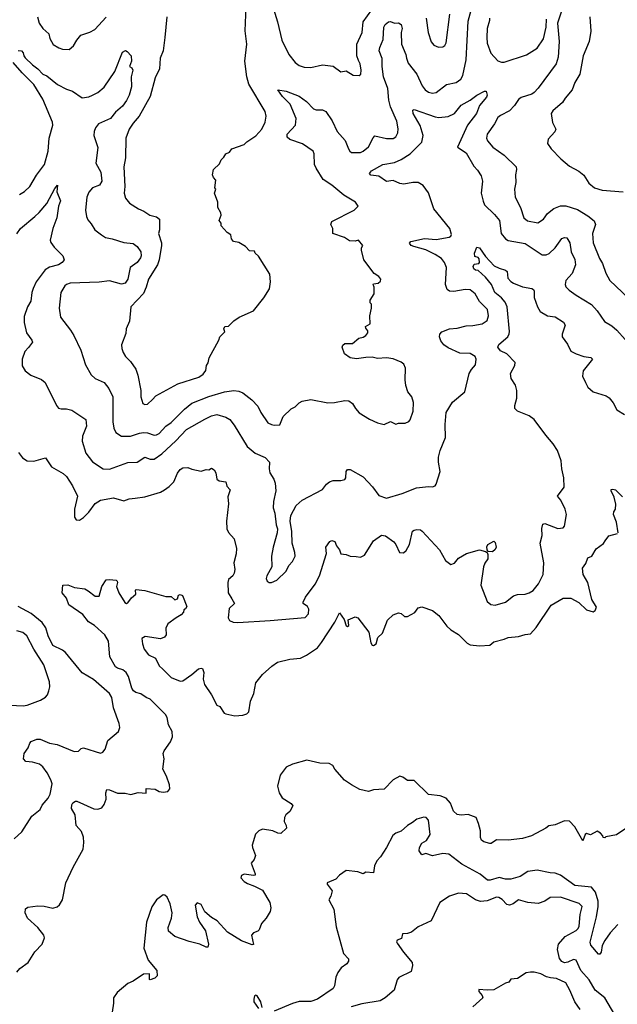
# Model space of a CAD drawing. Extents: x 1678759 to 1859541, y 384609 to 522867.
# Tile 401 of 466: x 1800937 to 1805510, y 457026 to 464562. Entities that reach past the tile are written whole.
import ezdxf

# ---------------------------------------------------------------- set-up
doc = ezdxf.new("R2010")
doc.units = 0

msp = doc.modelspace()

# ---------------------------------------------------------------- linework, layer by layer
at = {"layer": '0CON20XD'}
for points in [[(1800925, 464326.7), (1800950, 464325), (1800965, 464307.5), (1800968.8, 464285), (1800980.3, 464270.3), (1801036.1, 464216.1), (1801076.9, 464186.9), (1801115, 464145.6), (1801145, 464133.1), (1801227.5, 464065), (1801295, 464029.6), (1801340, 464015), (1801415, 463964.5), (1801465, 463972.3), (1801495.3, 463984.7), (1801534.1, 464005.9), (1801584.1, 464045.9), (1801665.2, 464164.8), (1801725, 464313.3), (1801746.2, 464326.2), (1801759.5, 464319.5), (1801790, 464285), (1801792.5, 464245), (1801777.5, 464205), (1801795, 464192.5), (1801802, 464175), (1801790, 464125), (1801791.8, 464048.2), (1801775.5, 463985), (1801755, 463943.1), (1801725, 463901.4), (1801670, 463855), (1801631.1, 463805), (1801541.4, 463765), (1801518.1, 463735), (1801506, 463706), (1801504.4, 463675), (1801535.4, 463585), (1801520, 463465), (1801557.5, 463395), (1801566.2, 463325), (1801548.9, 463295), (1801495, 463275.5), (1801467.4, 463242.6), (1801452.2, 463205), (1801440.6, 463105), (1801447.5, 463055), (1801459.1, 463029.1), (1801485, 463000), (1801512, 462955), (1801562, 462915), (1801595, 462894.4), (1801645, 462885.6), (1801735, 462855.6), (1801805, 462849.4), (1801836.9, 462825), (1801863.1, 462785), (1801866.6, 462755), (1801860.9, 462739.1), (1801835, 462704.3), (1801783.3, 462665), (1801765, 462576.7), (1801744, 462545), (1801715, 462539.1), (1801625, 462564.6), (1801545, 462552.9), (1801322.5, 462545), (1801295, 462536.2), (1801281.5, 462525), (1801251.8, 462475), (1801240.5, 462355), (1801250.6, 462285), (1801326.9, 462186.9), (1801351.9, 462145), (1801405, 462033.3), (1801441.3, 461921.3), (1801484.5, 461844.5), (1801515, 461815.8), (1801584, 461785), (1801618.5, 461738.5), (1801649.1, 461675), (1801649.5, 461485), (1801656.6, 461436.6), (1801672, 461402), (1801715.6, 461375.6), (1801786, 461374), (1801855, 461397.8), (1801885, 461401.4), (1801915, 461399.4), (1801965, 461382.7), (1801985, 461384.5), (1802005, 461395.6), (1802055, 461450.6), (1802095, 461479.5), (1802197.6, 461582.4), (1802253.4, 461626.6), (1802385, 461678.2), (1802505, 461713.8), (1802575, 461723.6), (1802615, 461718.9), (1802645, 461707.1), (1802713.1, 461653.1), (1802760, 461605), (1802781.9, 461555), (1802835, 461476.7), (1802865, 461463.3), (1802885, 461457.5), (1802928.3, 461461.7), (1802953.3, 461525), (1803015, 461582.5), (1803045, 461598.8), (1803075, 461629.2), (1803097.4, 461642.6), (1803165, 461655.5), (1803295, 461630.6), (1803345, 461631.4), (1803425, 461647.5), (1803455, 461646.2), (1803483.3, 461625), (1803506.2, 461585), (1803535, 461553.8), (1803615, 461504), (1803675.9, 461475.9), (1803725, 461463.3), (1803774.2, 461485.8), (1803815, 461466.7), (1803836.4, 461473.6), (1803886.4, 461473.6), (1803915, 461487.5), (1803925, 461500), (1803948, 461565), (1803951.7, 461631.7), (1803937.5, 461675), (1803908.1, 461715), (1803892.2, 461762.2), (1803885.5, 461805), (1803888.1, 461895), (1803875.8, 461925), (1803855, 461941.4), (1803795, 461966), (1803745, 461974), (1803675, 461969.2), (1803635, 461980), (1803586.1, 461976.1), (1803515, 461967.5), (1803465, 461973.1), (1803422.5, 462005), (1803403.8, 462055), (1803408.8, 462071.2), (1803425, 462083.3), (1803485, 462083.3), (1803532.5, 462125), (1803565, 462131.2), (1803585.8, 462144.2), (1803600, 462165), (1803601.7, 462181.7), (1803585, 462200), (1803583.3, 462215), (1803620, 462235), (1803617.5, 462295), (1803630, 462355), (1803630, 462385), (1803620, 462395), (1803620, 462415), (1803650, 462465), (1803650, 462515), (1803642.5, 462535), (1803645, 462540), (1803680, 462545), (1803698.3, 462561.7), (1803700, 462575), (1803686.4, 462596.4), (1803648.3, 462618.3), (1803571.2, 462725), (1803553, 462797), (1803553.3, 462815), (1803562.5, 462835), (1803530, 462875), (1803505, 462867.5), (1803460.7, 462870.7), (1803422.5, 462895), (1803332.5, 462925), (1803332.5, 462965), (1803317.5, 462995), (1803325, 463017.5), (1803497.5, 463105), (1803527.5, 463135), (1803506.1, 463166.1), (1803418.3, 463218.3), (1803325, 463294.4), (1803258.6, 463338.6), (1803204.6, 463425), (1803192.9, 463455), (1803190.4, 463535), (1803181.9, 463555), (1803102.4, 463612.4), (1803005, 463644.5), (1802985, 463663.8), (1802985, 463686), (1803046.4, 463755), (1803053.9, 463805), (1803006.3, 463916.3), (1802949.2, 463975), (1802912.5, 464025), (1802975, 464014.3), (1803075, 463975.7), (1803130.8, 463935), (1803185, 463880), (1803205, 463872.2), (1803255, 463871.9), (1803279.6, 463859.6), (1803326.9, 463786.9), (1803365.5, 463705.5), (1803427.4, 463637.4), (1803453.1, 463575), (1803462.9, 463555), (1803475.5, 463545.5), (1803545, 463546.9), (1803564.5, 463555.5), (1803605, 463589.2), (1803641.3, 463658.7), (1803655, 463673.8), (1803745, 463651.9), (1803795, 463652.9), (1803816, 463665), (1803831.4, 463695), (1803833, 463727), (1803823.1, 463785), (1803774.7, 463894.7), (1803762.7, 463945), (1803754.7, 464035), (1803720, 464125), (1803710.7, 464205), (1803711.5, 464265), (1803687.5, 464325), (1803691.7, 464348.3), (1803718.9, 464411.1), (1803724.4, 464505), (1803732.9, 464525), (1803760, 464545), (1803775, 464547.5), (1803805, 464536), (1803835, 464538), (1803855, 464524.2), (1803864.5, 464495), (1803857.3, 464465), (1803858.9, 464375), (1803892.1, 464295), (1803896.8, 464266.8), (1803909.8, 464229.8), (1803976.5, 464145), (1804016.7, 464055), (1804038.6, 464025), (1804065, 464007.8), (1804095, 464000.5), (1804125, 464005.6), (1804204, 464065), (1804277.7, 464082.3), (1804313, 464107), (1804329.1, 464135), (1804354, 464255), (1804369.2, 464550.8), (1804391.2, 464635)], [(1802062.1, 464585), (1802046.9, 464425), (1802034, 464325), (1802012.7, 464267.3), (1802007.5, 464185), (1801974, 464116), (1801935.6, 463975), (1801852.5, 463825), (1801805, 463770.8), (1801774.4, 463725), (1801749.2, 463655), (1801746.9, 463505), (1801734.3, 463435), (1801741.9, 463285), (1801736.2, 463235), (1801747.5, 463195), (1801778.6, 463158.6), (1801845, 463113.3), (1801885.9, 463095.9), (1801932.5, 463065), (1801985, 463052.5), (1802007.5, 463035), (1802006.7, 462955), (1801998.8, 462925), (1802022, 462855), (1802022.9, 462835), (1802004.4, 462725), (1801991.5, 462685), (1801922.9, 462575), (1801906, 462514), (1801884.1, 462465.9), (1801788.8, 462365), (1801776.7, 462255), (1801753, 462197), (1801749.3, 462160.7), (1801716.4, 462073.6), (1801718, 462045), (1801728.8, 462015), (1801746, 461985), (1801784, 461945), (1801825, 461886.2), (1801842.1, 461842.1), (1801864, 461725), (1801863.8, 461675), (1801878.8, 461625), (1801895, 461616.2), (1801915, 461618.8), (1801954.2, 461655), (1801977.9, 461682.1), (1802146, 461774), (1802306.7, 461825), (1802340.9, 461849.1), (1802362.3, 461877.7), (1802366.7, 461915), (1802380, 461935), (1802387.5, 461975), (1802460.7, 462109.3), (1802467.5, 462135), (1802507, 462173), (1802500, 462195), (1802507, 462213), (1802535, 462217.5), (1802575, 462256.7), (1802617.5, 462285), (1802725.8, 462334.2), (1802805, 462433.3), (1802847.7, 462502.3), (1802856.4, 462556.4), (1802851.2, 462615), (1802765, 462752.5), (1802740, 462775), (1802735, 462790), (1802695, 462793.3), (1802665, 462826.7), (1802615, 462857.5), (1802574.2, 462864.2), (1802558.8, 462885), (1802553.3, 462915), (1802525, 462933.3), (1802480, 462985), (1802480, 463005), (1802462.5, 463025), (1802480, 463065), (1802477.5, 463085), (1802453.3, 463125), (1802452.5, 463165), (1802427.5, 463235), (1802437.5, 463265), (1802430, 463275), (1802437.5, 463335), (1802420, 463355), (1802413.6, 463373.6), (1802420, 463415), (1802465, 463460), (1802479.3, 463490.7), (1802499.3, 463510.7), (1802513.6, 463536.4), (1802543, 463547), (1802560, 463575), (1802655, 463607.5), (1802675, 463627.5), (1802745, 463672.5), (1802788.8, 463725), (1802815, 463777.5), (1802824.2, 463825), (1802815, 463860), (1802689.8, 464069.8), (1802674.5, 464125.5), (1802661.1, 464245), (1802675.3, 464375), (1802663.4, 464476.6), (1802670.2, 464659.8)], [(1802878.1, 464645), (1802909.4, 464545), (1802943.1, 464405), (1802997.5, 464295), (1803044.5, 464234.5), (1803075, 464212), (1803115, 464198.6), (1803165, 464196.9), (1803255, 464215.8), (1803335, 464206.2), (1803395, 464163.3), (1803435, 464170), (1803488.3, 464138.3), (1803535, 464133.8), (1803546.7, 464145), (1803550, 464175), (1803542, 464225), (1803530.3, 464250.3), (1803516.5, 464285), (1803516.2, 464375), (1803556.5, 464465), (1803564.6, 464545), (1803631.6, 464638.4)], [(1805095.4, 464664.6), (1805052.7, 464535), (1805065.4, 464395), (1805058, 464275), (1805042.5, 464225), (1804905, 464037.1), (1804875, 464005.6), (1804855, 463992.5), (1804775, 463965.6), (1804755, 463950.8), (1804724.4, 463905), (1804685, 463865.6), (1804615, 463829.5), (1804595, 463812.9), (1804570, 463765), (1804514.3, 463685), (1804510, 463655), (1804515.8, 463635), (1804557.4, 463587.4), (1804645, 463524.4), (1804737.1, 463435), (1804739.4, 463415), (1804730, 463375), (1804733.1, 463315), (1804724.3, 463264.3), (1804727.5, 463205), (1804768.1, 463125), (1804795, 463045.8), (1804823.6, 463023.6), (1804902.9, 463007.1), (1804945, 463034.3), (1804975, 463078.6), (1805023.8, 463116.2), (1805075, 463136.5), (1805115, 463138.5), (1805205, 463110.6), (1805285, 463061.9), (1805332.4, 463022.4), (1805343.1, 462995), (1805320, 462925), (1805325.4, 462855.4), (1805373.7, 462733.7), (1805396.9, 462695), (1805422.7, 462622.7), (1805454, 462565), (1805595, 462432)], [(1801073.7, 464583.7), (1801085.7, 464535), (1801113.7, 464493.7), (1801161.2, 464455), (1801167.1, 464417.1), (1801193.4, 464373.4), (1801235.6, 464345.6), (1801265, 464335.8), (1801315, 464333.3), (1801348.8, 464361.2), (1801375, 464406.7), (1801405, 464443.3), (1801475, 464466.7), (1801512, 464488), (1801599.7, 464580.3)], [(1804046.9, 464575), (1804062.9, 464465), (1804085, 464392.5), (1804105, 464366.7), (1804141.7, 464351.7), (1804175, 464353.3), (1804190, 464365), (1804200, 464385), (1804227.8, 464605)], [(1804532.5, 464575), (1804532.3, 464555), (1804515.3, 464495), (1804510.4, 464425), (1804515, 464383.3), (1804542.2, 464305)], [(1804542.2, 464305), (1804595, 464247.1), (1804625, 464236.9), (1804645, 464237.5), (1804815, 464293.8), (1804895.6, 464344.4), (1804945.4, 464415), (1804965.9, 464505), (1804967.5, 464565)], [(1805300, 464585), (1805307.5, 464475), (1805295.8, 464395), (1805247.5, 464285), (1805222, 464145), (1805185, 464082.5), (1805163.6, 464026.4), (1805111.7, 463961.7), (1805091.2, 463928.8), (1805016.2, 463865), (1805004.2, 463845), (1805013.3, 463775), (1805040, 463725), (1805032.5, 463705), (1804981.7, 463648.3), (1804976, 463615), (1805004.5, 463574.5), (1805076.8, 463496.8), (1805145, 463442), (1805215, 463403.8), (1805255, 463371.2), (1805291.7, 463311.7), (1805335, 463275.7), (1805395, 463258.1), (1805555.6, 463245.6)], [(1800935, 463224.4), (1800975, 463247.1), (1801015, 463285.8), (1801065, 463372.9), (1801126.1, 463455), (1801153.8, 463555), (1801163.8, 463655), (1801191.5, 463755), (1801189.1, 463779.1), (1801113.1, 463955), (1801045, 464066.7), (1800955, 464155.5), (1800887.8, 464235)], [(1802025, 461239.5), (1802131.9, 461338.1), (1802214.8, 461425.2), (1802355, 461504.4), (1802405, 461529.4), (1802445, 461540), (1802515, 461520.8), (1802545, 461501.2), (1802578.7, 461458.7), (1802678.6, 461295), (1802738, 461245), (1802815, 461212), (1802849.2, 461175), (1802845.8, 461125), (1802852, 461095), (1802882.5, 461045), (1802892.9, 461015), (1802896.9, 460955), (1802879.4, 460875), (1802877.5, 460825), (1802890, 460785), (1802900, 460695), (1802910, 460665), (1802908, 460635), (1802876, 460525), (1802862.9, 460455), (1802867.1, 460375), (1802827.1, 460305), (1802824.2, 460284.2), (1802830, 460265), (1802845, 460253.8), (1802865, 460253.3), (1802905, 460271.2), (1802975, 460341.2), (1802996, 460385), (1803025.4, 460414.6), (1803045.6, 460455), (1803043.6, 460483.6), (1803021.5, 460555), (1803019.5, 460645), (1803005.6, 460725), (1803011.5, 460768.5), (1803052.2, 460845), (1803098, 460885), (1803253.4, 460966.6), (1803284.1, 461005.9), (1803308.8, 461025), (1803335, 461035.7), (1803393.9, 461036.1), (1803425, 461042.5), (1803433.6, 461056.4), (1803434, 461105), (1803445, 461120), (1803465, 461120), (1803565, 461062.5), (1803635.9, 460985.9), (1803685, 460920), (1803745, 460900), (1803865, 460934.5), (1803972.2, 460977.8), (1804065, 460989.2), (1804095, 460986.2), (1804115.8, 460994.2), (1804124.1, 461005.9), (1804155.8, 461104.2), (1804142.2, 461175), (1804142.2, 461215), (1804155.6, 461265), (1804195.6, 461365), (1804193.4, 461463.4), (1804200.8, 461555), (1804250, 461635), (1804343.3, 461715), (1804376.7, 461855), (1804393.8, 461885), (1804425, 461920), (1804430, 461965), (1804422, 461985), (1804385, 462008.5), (1804305, 462010.7), (1804215, 462049.6), (1804183.2, 462073.2), (1804158.7, 462105), (1804148.5, 462135), (1804151.5, 462155), (1804167.4, 462172.6), (1804225, 462196.5), (1804285, 462201.2), (1804352.2, 462217.8), (1804405, 462220.9), (1804475, 462234.5), (1804515, 462260.8), (1804524.4, 462295), (1804516.7, 462345), (1804454.7, 462404.7), (1804422.9, 462465), (1804385, 462493.3), (1804345, 462498.2), (1804258.6, 462481.4), (1804225, 462485.5), (1804208, 462498), (1804196.1, 462536.1), (1804203.9, 462665), (1804187.3, 462705), (1804165, 462733.8), (1804116.1, 462766.1), (1804045, 462800), (1803954, 462825), (1803933.8, 462835), (1803920.5, 462850.5), (1803930, 462865), (1804035, 462886.9), (1804125, 462880), (1804223.5, 462896.5), (1804236, 462905), (1804241.2, 462918.8), (1804228.9, 462965), (1804106.2, 463115), (1804065.8, 463235.8), (1804025, 463292.2), (1803985, 463315.5), (1803945, 463317.1), (1803876.1, 463303.9), (1803845, 463309.6), (1803795, 463331.5), (1803745, 463322.5), (1803685, 463364.4), (1803625, 463372.2), (1803614.2, 463385), (1803629.2, 463405), (1803715, 463453.3), (1803805, 463470), (1803856.9, 463493.1), (1803925.6, 463535), (1804014.4, 463625), (1804025.5, 463675), (1804001.8, 463751.8), (1803947.5, 463845), (1803945, 463870), (1803956.1, 463873.9), (1804115, 463817.8), (1804145, 463814.4), (1804215, 463820), (1804265.4, 463844.6), (1804315, 463908.6), (1804384, 463945), (1804435, 463984.5), (1804495, 464016.2), (1804506.1, 464016.1), (1804514, 463985), (1804509.7, 463970.3), (1804454.4, 463905), (1804433.1, 463845), (1804364.2, 463755.8), (1804286.4, 463586.4), (1804352.4, 463542.4), (1804411.1, 463441.1), (1804440.6, 463410.6), (1804467.4, 463367.4), (1804477.5, 463325), (1804467.5, 463235), (1804482.7, 463172.7), (1804495, 463144.3), (1804570.2, 463070.2), (1804609.5, 463025), (1804620.6, 462925), (1804655, 462884.3), (1804675, 462871.1), (1804805, 462848.9), (1804935, 462763.1), (1804965, 462762.2), (1804988.1, 462771.9), (1805034.7, 462815.3), (1805085, 462886.2), (1805105, 462896), (1805125, 462893.3), (1805146.9, 462855), (1805157.7, 462785), (1805185, 462726.2), (1805189.6, 462685), (1805165, 462619.2), (1805116, 462565), (1805110, 462535), (1805117.3, 462517.3), (1805141.7, 462491.7), (1805195, 462452.9), (1805311.7, 462381.7), (1805356.9, 462335), (1805411.7, 462251.7), (1805468.9, 462218.9), (1805507, 462187), (1805571.2, 462115)], [(1800915, 462923.8), (1800943.8, 462965), (1801054.2, 463055), (1801085, 463087.1), (1801145.7, 463155), (1801205, 463270), (1801226.2, 463296.2), (1801222, 463245), (1801250, 463175), (1801234.5, 463135.5), (1801221.2, 463045), (1801190.8, 462965), (1801169.4, 462875), (1801175.6, 462855.6), (1801200.7, 462820.7), (1801266.2, 462755), (1801277.5, 462725), (1801263.3, 462705), (1801235, 462686.9), (1801165, 462667.3), (1801133.3, 462646.7), (1801062.2, 462555), (1801039.4, 462505), (1801029.2, 462475), (1801023.2, 462406.8), (1800998, 462365), (1800971.7, 462291.7), (1800972.5, 462245), (1800990, 462165), (1801029.7, 462109.7), (1801034, 462095), (1801005, 462052.5), (1800976.6, 462023.4), (1800957.1, 461965), (1800955, 461912.5), (1800980, 461875), (1801021.7, 461841.7), (1801105, 461807.1), (1801132.5, 461785), (1801218.8, 461608.8), (1801235, 461590), (1801254.2, 461584.2), (1801295, 461584.4), (1801335, 461573.1), (1801443.1, 461503.1), (1801448.6, 461451.4), (1801417.1, 461375), (1801415.8, 461335), (1801442.5, 461245), (1801495, 461177.5), (1801575, 461125.7), (1801625, 461122.9), (1801765, 461171.9), (1801835.4, 461174.6), (1801895, 461212.9), (1801935, 461199.5), (1801965, 461199.5), (1802025, 461239.5)], [(1804515, 460110), (1804542.5, 460085), (1804575, 460080), (1804653.3, 460105), (1804715, 460152.9), (1804747.4, 460162.6), (1804805, 460164.3), (1804835, 460174.2), (1804865, 460194.2), (1804905.8, 460245), (1804943.2, 460316.8), (1804948.1, 460405), (1804919.2, 460555), (1804935.8, 460614.2), (1804932.9, 460667.1), (1804939.3, 460700.7), (1804955, 460706.2), (1805055, 460668), (1805095, 460673.8), (1805106.2, 460685), (1805122, 460775), (1805111.2, 460815), (1805078, 460885), (1805053.3, 460915), (1805103.3, 460985), (1805101.4, 461055), (1805085.7, 461125), (1805081.4, 461185), (1805051.1, 461265), (1805020, 461315), (1804961.9, 461381.9), (1804873.1, 461503.1), (1804835, 461530), (1804745, 461566), (1804726, 461585), (1804725, 461610), (1804740, 461665), (1804740.8, 461725), (1804730, 461765), (1804698.8, 461815), (1804693.3, 461855), (1804726.7, 461915), (1804729.3, 461939.3), (1804664.5, 462004.5), (1804615, 462027.5), (1804596.2, 462055), (1804604.3, 462075.7), (1804672.9, 462135), (1804681.4, 462158.6), (1804684.5, 462175.5), (1804666.8, 462365), (1804651.1, 462401.1), (1804623.9, 462433.9), (1804572.2, 462475), (1804546.2, 462535), (1804500.3, 462590.3), (1804445, 462642.5), (1804425, 462644.2), (1804411.2, 462655), (1804406.4, 462673.6), (1804415, 462690), (1804450, 462695), (1804456.2, 462705), (1804451.7, 462731.7), (1804445, 462742.5), (1804420.7, 462750.7), (1804416.2, 462775), (1804435, 462820), (1804455, 462816.7), (1804500.9, 462750.9), (1804568.8, 462678.8), (1804605, 462660), (1804653.8, 462645), (1804666, 462635), (1804673.5, 462585), (1804695, 462559.5), (1804716, 462545), (1804785, 462516.5), (1804855.7, 462505.7), (1804867.7, 462497.7), (1804873.8, 462485), (1804874.6, 462434.6), (1804898.9, 462365), (1804918.7, 462328.7), (1804975, 462295.7), (1805035, 462287.5), (1805098.2, 462248.2), (1805111.4, 462225), (1805087.1, 462155), (1805087.1, 462135), (1805127.6, 462077.6), (1805155, 462026), (1805195, 462004.3), (1805255, 461984.3), (1805307.3, 461977.3), (1805320, 461965), (1805248.8, 461875), (1805244, 461835), (1805266.2, 461785), (1805285, 461750), (1805325, 461713.8), (1805425, 461682.5), (1805447.4, 461667.4), (1805478.9, 461628.9), (1805506.7, 461575), (1805565, 461540)], [(1800928.6, 461248.6), (1800958.2, 461208.2), (1800995, 461184.5), (1801045, 461182.7), (1801135, 461208), (1801180.5, 461140.5), (1801268.9, 461088.9), (1801294.5, 461065), (1801341.9, 460995), (1801379.4, 460915), (1801356.6, 460816.6), (1801357.5, 460755), (1801370, 460735), (1801395, 460732.5), (1801425, 460751.9), (1801465, 460791.9), (1801515, 460860), (1801556.7, 460885), (1801655, 460901.4), (1801735, 460879.2), (1801775, 460896), (1801819.5, 460899.5), (1801895, 460909.4), (1802015, 460946.9), (1802045, 460962.9), (1802080.9, 460989.1), (1802115.7, 461025), (1802145, 461091.2), (1802165, 461120), (1802185, 461131.2), (1802225, 461133.8), (1802255, 461121.2), (1802325, 461106.7), (1802365, 461118.8), (1802385, 461116.7), (1802405, 461128.8), (1802425, 461117.5), (1802438.8, 461095), (1802446.7, 461045), (1802462.5, 461032.5), (1802513.3, 461025), (1802523, 460993), (1802546.7, 460965), (1802530.3, 460909.7), (1802534.3, 460855.7), (1802520.6, 460725), (1802521.4, 460665), (1802535, 460636.2), (1802579.1, 460589.1), (1802595.6, 460514.4), (1802594.5, 460475), (1802575.5, 460405), (1802583.5, 460355), (1802578.9, 460325), (1802569.2, 460305), (1802535, 460277.5), (1802528.9, 460255), (1802533.3, 460175), (1802559.6, 460129.6), (1802580.8, 460095), (1802540.6, 460055), (1802531.1, 459985), (1802543, 459963), (1802570.6, 459950.6), (1802607.2, 459947.2), (1802855, 459962.5), (1803122.3, 459987.7), (1803146.2, 460015), (1803150.2, 460050.2), (1803140.6, 460070.6), (1803106.2, 460095), (1803105.8, 460105), (1803125, 460142), (1803197.3, 460242.7), (1803230.7, 460305), (1803285, 460477.5), (1803280.8, 460525), (1803311.2, 460568.8), (1803325, 460576.2), (1803349.5, 460569.5), (1803361.2, 460535), (1803383.3, 460505), (1803395, 460474), (1803435, 460468.9), (1803465, 460455.7), (1803512.7, 460452.7), (1803545, 460448), (1803575, 460463.1), (1803645, 460574.3), (1803705, 460617.5), (1803735, 460610.6), (1803800, 460565), (1803816, 460545), (1803842.5, 460485), (1803875, 460482), (1803895, 460498.8), (1803919.4, 460545), (1803943, 460647), (1803955, 460656.2), (1803975, 460660), (1804005, 460656.7), (1804017.7, 460647.7), (1804150, 460505), (1804195, 460422.5), (1804235, 460393.3), (1804265, 460403.3), (1804295, 460441.2), (1804355, 460477.5), (1804455, 460504.2), (1804502, 460492), (1804513.8, 460483.8), (1804519.2, 460469.2), (1804520, 460435), (1804496.8, 460403.2), (1804485.7, 460375), (1804465.8, 460235), (1804515, 460110)], [(1805517.5, 460635), (1805504.2, 460715), (1805481.4, 460775), (1805484, 460796), (1805496.2, 460815), (1805498, 460855), (1805487.1, 460907.1), (1805463.3, 460955), (1805463.3, 460966.7), (1805475, 460970), (1805495, 460962.5), (1805550.5, 460910.5)], [(1805415.8, 460574.2), (1805445, 460611.2), (1805511.7, 460628.3)], [(1800915, 457271.2), (1800939.1, 457300.9), (1801003.1, 457345), (1801052.1, 457427.9), (1801109.4, 457485), (1801126.9, 457535), (1801122.9, 457555), (1801076.9, 457615), (1800995.8, 457685), (1800978.6, 457725), (1800982.1, 457757.9), (1800999.7, 457770.3), (1801075, 457778.9), (1801125, 457778), (1801191.4, 457761.4), (1801225, 457772.5), (1801242.6, 457787.4), (1801264.5, 457825), (1801291.2, 457955), (1801347.5, 458075), (1801422.3, 458212.3), (1801429.2, 458265), (1801425.8, 458305.8), (1801409.2, 458349.2), (1801370, 458395), (1801360.6, 458475), (1801334.5, 458525), (1801337, 458553), (1801345, 458568.8), (1801365, 458582), (1801375, 458580), (1801505, 458521.8), (1801535, 458519.1), (1801565, 458530.5), (1801583.8, 458555), (1801598.2, 458595), (1801596.4, 458645), (1801605, 458670), (1801625, 458668.6), (1801685, 458641.1), (1801745, 458641.1), (1801787, 458633), (1801843, 458647), (1801905, 458643.3), (1801905, 458677.5), (1801972.8, 458672.8), (1802005, 458655.5), (1802035, 458649.1), (1802071.2, 458655), (1802085.6, 458674.4), (1802083.1, 458705), (1802061.7, 458771.7), (1802031.9, 458825), (1802041.4, 458905), (1802035.8, 458945), (1802042, 458965), (1802092.2, 459035), (1802106.5, 459073.5), (1802104.4, 459115), (1802075.6, 459165), (1802065, 459220), (1802052.2, 459245), (1801935, 459362.5), (1801905, 459374.2), (1801865, 459403.1), (1801825, 459413.5), (1801808.6, 459425), (1801795, 459446.2), (1801769.1, 459535), (1801750.9, 459565), (1801727.5, 459585), (1801685, 459598.1), (1801670.2, 459610.2), (1801626.6, 459686.6), (1801615.6, 459805), (1801587.5, 459855), (1801509.2, 459925), (1801464, 459954), (1801420.2, 460010.2), (1801314.3, 460084.3), (1801294.2, 460134.2), (1801262.5, 460175), (1801267.5, 460235), (1801305, 460235.6), (1801357, 460217), (1801435, 460205.6), (1801461.8, 460191.8), (1801515, 460150.8), (1801545, 460150), (1801565.9, 460224.1), (1801600, 460275), (1801625, 460277.5), (1801675, 460272.5), (1801682.5, 460265), (1801686.7, 460255), (1801677.5, 460225), (1801695.8, 460175), (1801741.2, 460101.2), (1801754.1, 460094.1), (1801765, 460100), (1801791.7, 460138.3), (1801826.1, 460163.9), (1801823.3, 460195), (1801828.3, 460201.7), (1801895, 460193.8), (1802055, 460147.5), (1802097, 460147), (1802125, 460122.5), (1802145, 460130), (1802153, 460157), (1802165, 460162.5), (1802182.5, 460155), (1802215, 460070), (1802206.4, 460053.6), (1802192.5, 460045), (1802191.7, 460028.3), (1802173.9, 460006.1), (1802133.3, 459985), (1802071.9, 459938.1), (1802056.2, 459905), (1802058, 459855), (1802046, 459835), (1802015, 459824.3), (1801897.7, 459842.3), (1801872, 459825), (1801875.6, 459785), (1801888.6, 459745), (1801921.7, 459701.7), (1801976, 459675), (1802005.6, 459615.6), (1802031.4, 459591.4), (1802095, 459527.1), (1802165, 459498), (1802185, 459502.5), (1802255, 459549.2), (1802305.8, 459594.2), (1802325, 459600), (1802335, 459596.7), (1802345.6, 459565), (1802340.8, 459515), (1802352, 459475), (1802404, 459395), (1802446, 459316), (1802467.5, 459305), (1802501.2, 459255), (1802515, 459248), (1802584.4, 459234.4), (1802645, 459238.8), (1802675, 459248.8), (1802690, 459265), (1802704, 459346), (1802730, 459405), (1802743.4, 459486.6), (1802795, 459550), (1802866.7, 459615), (1802910, 459645), (1803005, 459666.9), (1803084.6, 459675.4), (1803132.1, 459697.9), (1803214.7, 459755.3), (1803246.9, 459795), (1803348.3, 459951.7), (1803385, 460021.2), (1803420, 459970), (1803435, 459923.3), (1803445, 459916.7), (1803456.2, 459925), (1803451.4, 459968.6), (1803505, 459991.2), (1803523.3, 459985), (1803607.5, 459875), (1803625, 459792.5), (1803633.8, 459775), (1803645, 459772), (1803666, 459785), (1803676.4, 459833.6), (1803712.5, 459867.5), (1803752.5, 459965), (1803795, 460008), (1803835, 460022.5), (1803856.1, 460016.1), (1803882.5, 459995), (1803905, 459994.2), (1803960, 460025), (1803985, 460060), (1804015, 460069.2), (1804095, 460038.9), (1804145, 460000.9), (1804205, 459921.5), (1804235, 459891.4), (1804295, 459857.5), (1804360.3, 459790.3), (1804385, 459777.5), (1804455, 459769.4), (1804535, 459774), (1804565, 459800), (1804645, 459820), (1804675, 459834.2), (1804755, 459840), (1804806.1, 459856.1), (1804845, 459860.8), (1804889.1, 459910.9), (1805005, 460080), (1805095, 460134.2), (1805155.5, 460135.5), (1805215, 460102.5), (1805275, 460046.2), (1805325, 460030), (1805339.3, 460040.7), (1805350, 460065), (1805316, 460125), (1805285.7, 460255), (1805248.6, 460315), (1805244.3, 460365), (1805269.7, 460400.3), (1805285, 460443.3), (1805315, 460456.2), (1805348.8, 460511.2), (1805405, 460553.3), (1805415.8, 460574.2)], [(1804555, 460490), (1804520.7, 460490.7), (1804513.6, 460503.6), (1804512.7, 460527.3), (1804520, 460545), (1804565, 460570), (1804575, 460560), (1804582.5, 460525), (1804575, 460506.2), (1804555, 460490)], [(1800895, 458293.3), (1800953.9, 458346.1), (1801030, 458465), (1801093, 458517), (1801109.3, 458550.7), (1801155, 458602.5), (1801171.2, 458635), (1801186.1, 458713.9), (1801176.2, 458745), (1801147.6, 458797.6), (1801114.3, 458844.3), (1801090, 458865), (1801035, 458879.4), (1800985, 458884.3), (1800965.7, 458905), (1800971.9, 458945), (1801001.2, 458988.8), (1801015.8, 459024.2), (1801025, 459036.7), (1801067.5, 459055), (1801094.4, 459055.6), (1801165, 459025.5), (1801225, 459013.5), (1801355, 458960), (1801387.7, 458962.3), (1801406.7, 458985), (1801425, 458988.5), (1801555, 458948.1), (1801574.3, 458955.7), (1801592.3, 458977.7), (1801612.5, 459045), (1801693.3, 459115), (1801703.6, 459143.6), (1801698, 459175), (1801654.3, 459295), (1801641.9, 459375), (1801623.7, 459403.7), (1801503.1, 459513.1), (1801415, 459562.7), (1801288.8, 459718.8), (1801265, 459736.5), (1801192, 459772), (1801153.8, 459845), (1801136.8, 459906.8), (1801109.1, 459949.1), (1801025, 460018.2), (1800925, 460071.9)], [(1800862.5, 459315), (1800965, 459310.5), (1800995.5, 459314.5), (1801095.6, 459354.4), (1801134.1, 459375.9), (1801151.2, 459395), (1801161.2, 459425), (1801168.8, 459455), (1801165.8, 459494.2), (1801121.8, 459625), (1801045, 459744.2), (1800992.9, 459845), (1800960.9, 459870.9), (1800915, 459884.4)], [(1805575, 458371.1), (1805505, 458322.5), (1805423, 458307), (1805415, 458300), (1805401.7, 458301.7), (1805400, 458315), (1805382.5, 458335), (1805355, 458350), (1805305, 458322.5), (1805275, 458332.5), (1805263.3, 458325), (1805245, 458277.5), (1805185.3, 458385.3), (1805145, 458427.8), (1805105, 458431.1), (1805035, 458400.6), (1804985, 458392), (1804962.5, 458375), (1804854.1, 458315.9), (1804785, 458295.3), (1804675, 458282.9), (1804585, 458283.8), (1804545, 458256.7), (1804535, 458256.7), (1804488.3, 458268.3), (1804471.7, 458281.7), (1804463.3, 458303.3), (1804462, 458355), (1804449.1, 458409.1), (1804428.8, 458455), (1804367.7, 458477.7), (1804315, 458472.9), (1804285, 458477.8), (1804255.5, 458505), (1804234.5, 458565), (1804200.6, 458605), (1804155, 458622), (1804065, 458631.8), (1803955, 458738.1), (1803905, 458739.2), (1803870, 458765), (1803845, 458772.5), (1803795.8, 458745), (1803726.3, 458673.7), (1803645, 458668.5), (1803605, 458655.6), (1803540.5, 458670.5), (1803475, 458705.8), (1803422.7, 458742.7), (1803348.9, 458825), (1803332.6, 458852.6), (1803305, 458869.4), (1803232.8, 458872.8), (1803134.3, 458895.7), (1803025.4, 458864.6), (1802975, 458840.8), (1802930.9, 458779.1), (1802910, 458695), (1802921.4, 458645), (1802945, 458606.2), (1803015, 458562.5), (1803027.5, 458545), (1803005, 458502.5), (1802973.6, 458476.4), (1802963.6, 458456.4), (1802962, 458425), (1802976.7, 458395), (1802978.8, 458375), (1802935, 458332.9), (1802912.5, 458335), (1802874.3, 458354.3), (1802795, 458367.5), (1802766.7, 458355), (1802741.2, 458328.8), (1802716.2, 458245), (1802718.2, 458225), (1802741.2, 458165), (1802731.2, 458135), (1802709.2, 458105), (1802740, 458025), (1802740, 458015), (1802725, 458011.2), (1802655, 458021.2), (1802635, 458012.5), (1802630, 457995), (1802655, 457966.7), (1802680.3, 457950.3), (1802735, 457931.2), (1802795, 457900), (1802850.8, 457805), (1802860, 457765), (1802853.9, 457736.1), (1802823.8, 457685), (1802786.7, 457645), (1802770, 457595), (1802760, 457585), (1802725, 457572.5), (1802710, 457555), (1802726.4, 457483.6), (1802715, 457480), (1802635, 457510.8), (1802527.8, 457577.8), (1802447.5, 457665), (1802405, 457689.2), (1802353.6, 457733.6), (1802325, 457788.8), (1802295, 457803.3), (1802278.8, 457785), (1802294.2, 457695), (1802313.8, 457655), (1802359.5, 457589.5), (1802382.5, 457485), (1802376.4, 457463.6), (1802365, 457462.5), (1802315, 457487.5), (1802233.3, 457506.7)], [(1805351.1, 457695), (1805364.6, 457775), (1805362.7, 457815), (1805343.5, 457883.5), (1805313.6, 457923.6), (1805185, 457934.6), (1805075, 458015.6), (1805035, 458029.4), (1804995, 458031.1), (1804896.8, 458053.2), (1804825, 458042.5), (1804766.2, 458005), (1804695, 457983.6), (1804655, 457983.3), (1804605, 457997.5), (1804537.5, 457975), (1804516.6, 457976.6), (1804461.7, 458021.7), (1804319.8, 458099.8), (1804220, 458175), (1804175, 458181.1), (1804095, 458162), (1804045, 458180), (1804015, 458170), (1803995, 458200), (1803996.2, 458225), (1804015, 458260), (1804049.5, 458280.5), (1804077.5, 458325), (1804064, 458435), (1804046.7, 458455), (1804028.8, 458458.8), (1803975, 458442.5), (1803943.6, 458416.4), (1803904.6, 458395.4), (1803855, 458350), (1803814.3, 458335.7), (1803792.1, 458317.9), (1803744, 458225), (1803698, 458155), (1803668.8, 458125), (1803652, 458085), (1803645, 458032.5), (1803585, 458037.5), (1803565, 458023.8), (1803525, 458040), (1803435, 458050), (1803385, 458014), (1803355.5, 457984.5), (1803290, 457955), (1803290, 457945), (1803328, 457895), (1803317.3, 457852.7), (1803302.5, 457825), (1803340.6, 457755), (1803357.9, 457617.9), (1803413.6, 457413.6), (1803453.8, 457375), (1803453.8, 457355), (1803440, 457335), (1803398, 457305), (1803371.7, 457268.3), (1803355.5, 457234.5), (1803345, 457167.5), (1803335, 457148), (1803216.7, 457065), (1803165, 457048.6), (1803075, 457046.2), (1803025, 457031.8), (1802885, 456973.3)], [(1802233.3, 457506.7), (1802125, 457546.2), (1802076.4, 457586.4), (1802073.3, 457615), (1802099.2, 457685), (1802104.4, 457725), (1802087.5, 457795), (1802065, 457846), (1802047.5, 457862.5), (1802035, 457864), (1801985, 457825.8), (1801947.4, 457772.6), (1801908.1, 457655), (1801887.5, 457455), (1801920.6, 457365), (1801986, 457285), (1801990, 457245), (1801972.5, 457225), (1801935, 457212.5), (1801930, 457215), (1801929.3, 457259.3), (1801885, 457257.5), (1801805, 457204), (1801765, 457186), (1801682.6, 457117.4), (1801654.4, 457075), (1801655.5, 457034.5), (1801645.5, 456965)], [(1805491.1, 456945), (1805415.3, 457075.2), (1805339.6, 457135), (1805295, 457214.4), (1805231.8, 457285), (1805195.6, 457365), (1805175, 457367.7), (1805132.3, 457347.7), (1805105, 457344.6), (1805085, 457352.5), (1805067, 457377), (1805052.5, 457445), (1805061.1, 457485), (1805110, 457545), (1805195, 457590.8), (1805209.6, 457605), (1805218.1, 457625), (1805225.8, 457714.2), (1805234.4, 457744.4), (1805241.5, 457775), (1805218.6, 457798.6), (1805074.6, 457845.4), (1804995, 457844.6), (1804955, 457815.5), (1804905, 457796.4), (1804825, 457805.4), (1804755, 457826.5), (1804714.2, 457795), (1804685, 457785.5), (1804665, 457789.5), (1804628.6, 457828.6), (1804604.2, 457844.2), (1804585, 457845.3), (1804515, 457819.2), (1804463.7, 457813.6), (1804424.4, 457825), (1804355, 457872.5), (1804295, 457875.5), (1804225, 457854.5), (1804150.8, 457805), (1804084.5, 457665.5), (1803985, 457618.1), (1803935, 457578.6), (1803905, 457568.1), (1803867.5, 457565), (1803859.5, 457530.5), (1803825, 457516.7), (1803821.2, 457505), (1803826.2, 457495), (1803872.9, 457425), (1803939.2, 457345), (1803942.7, 457322.7), (1803933, 457277), (1803837.9, 457232.1), (1803825.7, 457214.3), (1803801.4, 457135), (1803734.3, 457075), (1803695, 457052.1), (1803555, 457030.6), (1803473.1, 457006.9)], [(1805515, 457637.3), (1805456.5, 457573.5), (1805414.7, 457515.3), (1805394.4, 457475), (1805385.6, 457425), (1805375, 457408.8), (1805365, 457410), (1805308.3, 457478.3), (1805301.7, 457501.7), (1805351.1, 457695)], [(1805226, 456985), (1805184.2, 457045), (1805147.5, 457135), (1805115, 457190), (1805045, 457224), (1804999.5, 457229.5), (1804967.5, 457237.5), (1804925, 457258.8), (1804875, 457272.5), (1804845, 457272.5), (1804813, 457267), (1804745, 457223.3), (1804695, 457217.5), (1804680, 457195), (1804655, 457187.5), (1804565, 457137.5), (1804515, 457133.3), (1804451.2, 457138.8), (1804451.2, 457125), (1804475, 457092.5), (1804480, 457075), (1804403.6, 457006.4)], [(1802792.5, 457002.5), (1802781.1, 457045), (1802755, 457090), (1802745, 457096.7), (1802735, 457090), (1802728, 457065), (1802730, 457045), (1802764, 456994)]]:
    msp.add_lwpolyline(points, dxfattribs=at)

doc.saveas('drawing.dxf')
